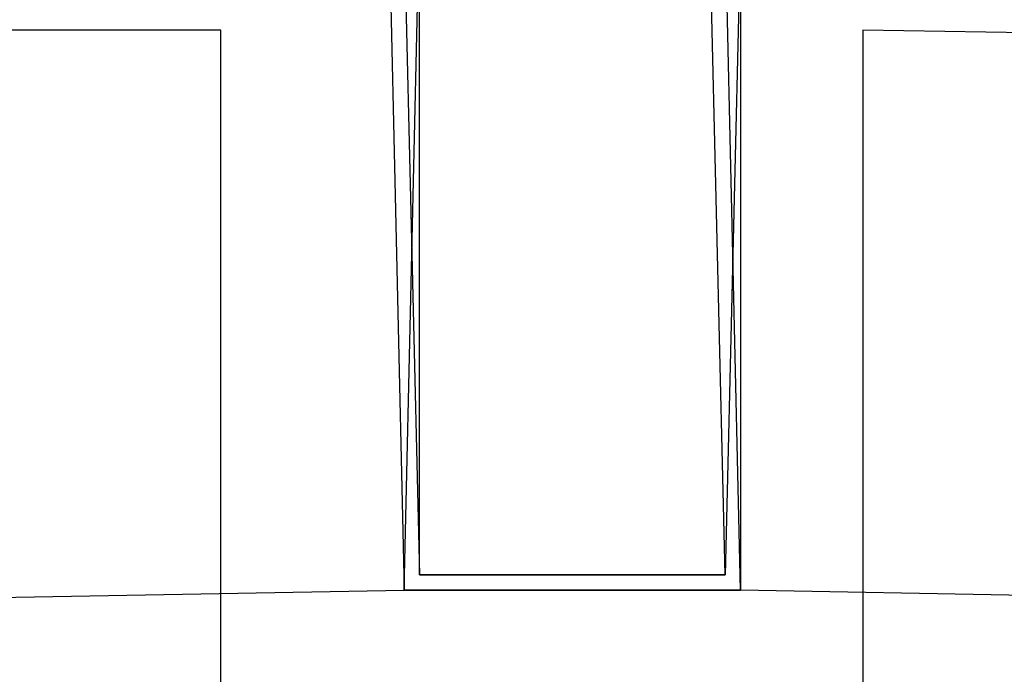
# Model space of a CAD drawing. Header units: feet. Extents: x -79 to 198, y -22 to 181.
# Tile 705 of 982: x 87.184 to 88.044, y 153.411 to 153.982. Entities that reach past the tile are written whole.
import ezdxf

# ---------------------------------------------------------------- set-up
doc = ezdxf.new("R2010")
doc.units = ezdxf.units.FT
for name, color, linetype in [('A-AREA-COMUN', 252, 'CONTINUOUS'), ('A-AREA-UNIDAD', 30, 'CONTINUOUS'), ('A-LINEA', 7, 'CONTINUOUS')]:
    doc.layers.add(name, color=color, linetype=linetype)

msp = doc.modelspace()

# ---------------------------------------------------------------- linework, layer by layer
at = {"layer": 'A-AREA-COMUN'}
msp.add_lwpolyline([(92.64, 126.5778), (92.64, 127.5733), (96.768, 144.9422), (90.56, 146.3822), (90.432, 147.5733), (90.72, 148.7289), (87.12, 149.6178), (87.12, 150.5778), (87.76, 153.1733), (87.36, 153.2089), (87.36, 153.9733), (83.648, 153.9733), (83.232, 159.3778), (88.608, 159.7689), (95.328, 159.7689), (101.84, 159.2889), (108.128, 158.3822), (115.968, 156.5689), (123.872, 153.9733)], dxfattribs=at)
at = {"layer": 'A-AREA-UNIDAD'}
msp.add_lwpolyline([(122.848, 148.0889), (115.808, 150.2578), (115.2, 150.2578), (115.168, 150.4178), (111.328, 151.2178), (111.28, 151.3778), (104, 152.7289), (99.072, 153.3689), (92.192, 153.9022), (87.92, 153.9733), (87.92, 152.7289), (87.2, 149.8133), (91.36, 148.8889), (91.52, 148.5333), (92.672, 148.4089), (92.72, 147.2889), (92.512, 146.4889), (94.848, 146.0622), (96.96, 145.4222), (97.088, 143.9822), (93.088, 127.1644), (96.32, 126.4178)], dxfattribs=at)
at = {"layer": 'A-LINEA'}
for p, q in [((83.8133, 153.4178), (87.52, 153.4844)), ((83.8133, 153.4178), (87.52, 153.4844)), ((91.52, 153.4178), (87.8133, 153.4844)), ((91.52, 153.4178), (87.8133, 153.4844))]:
    msp.add_line(p, q, dxfattribs=at)
for points in [[(87.52, 153.4844), (87.8133, 153.4844), (87.8, 154.0711), (87.5067, 154.0711), (87.52, 153.4844)], [(87.52, 153.4844), (87.8133, 153.4844), (87.8, 154.0711), (87.5067, 154.0711), (87.52, 153.4844)], [(87.8133, 153.4844), (87.52, 153.4844), (87.5333, 154.0711), (87.8133, 154.0711), (87.8133, 153.4844)], [(87.8133, 153.4844), (87.52, 153.4844), (87.5333, 154.0711), (87.8133, 154.0711), (87.8133, 153.4844)], [(87.5333, 153.4978), (87.8, 153.4978), (87.7867, 154.0578), (87.52, 154.0578), (87.5333, 153.4978)], [(87.5333, 153.4978), (87.8, 153.4978), (87.7867, 154.0578), (87.52, 154.0578), (87.5333, 153.4978)], [(87.8, 153.4978), (87.5333, 153.4978), (87.5333, 154.0578), (87.8133, 154.0578), (87.8, 153.4978)], [(87.8, 153.4978), (87.5333, 153.4978), (87.5333, 154.0578), (87.8133, 154.0578), (87.8, 153.4978)]]:
    msp.add_lwpolyline(points, dxfattribs=at)

doc.saveas('drawing.dxf')
